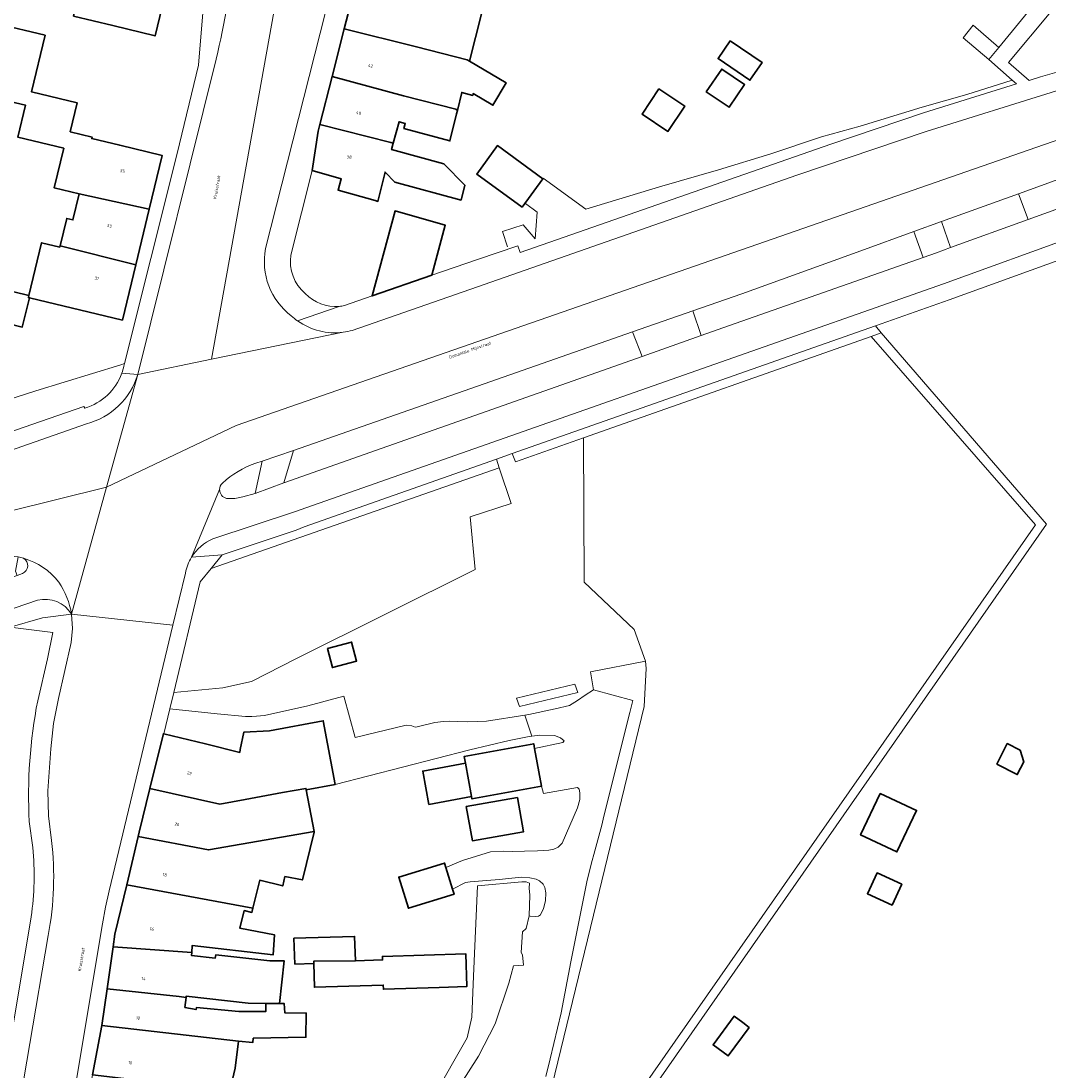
# Model space of a CAD drawing. Header units: metres. Extents: x 197700 to 204338, y 317132 to 325229.
# Tile 726 of 1056: x 202947 to 203066, y 319051 to 319172. Entities that reach past the tile are written whole.
import ezdxf
from ezdxf.enums import TextEntityAlignment as Align

# ---------------------------------------------------------------- set-up
doc = ezdxf.new("R2010")
doc.units = ezdxf.units.M
for name, color, linetype, lineweight in [('B-WE-GR-BEPLANTING_CULTUUR_BODEMBEDEKKER-GV', 90, 'Continuous', 18), ('B-WE-GR-BEPLANTING_CULTUUR_BOSPLANTSOEN-GV', 90, 'Continuous', 18), ('B-WE-GR-BEPLANTING_CULTUUR_HEESTERS-GV', 90, 'Continuous', 18), ('B-WE-IE-TERREINAFSCHEIDING_KUNSTMATIG_HEKWERK-G', 20, 'IE-TERREINAFSCHEIDING-KUNSTMATIG', 18), ('B-WE-OG-BEBOUWING-GV', 7, 'Continuous', 35), ('B-WE-OG-BEBOUWING-T18', 10, 'Continuous', 18), ('B-WE-OG-TERREIN_CULTUURSCHEIDING-GV', 7, 'Continuous', 18), ('B-WE-OG-TERREIN_ERF-GV', 7, 'Continuous', 18), ('B-WE-OG-TOPOGRAFIE-T18', 10, 'Continuous', 18), ('B-WE-VH-ONVERHARD-GV', 252, 'Continuous', 18), ('B-WE-VH-VERHARDING_ASFALT-GV', 252, 'Continuous', 18), ('B-WE-VH-VERHARDING_GESLOTEN-GV', 252, 'Continuous', 18), ('B-WE-VH-VERHARDING_OPEN-GV', 252, 'Continuous', 18), ('B-WE-VH-VERHARDING_TEGEL-GV', 252, 'Continuous', 18)]:
    doc.layers.add(name, color=color, linetype=linetype, lineweight=lineweight)
doc.styles.add('NLCS-ISO-M200-T18', font='NLCS-ISO.ttf', dxfattribs={"height": 0.36})
doc.linetypes.add('IE-TERREINAFSCHEIDING-KUNSTMATIG', pattern='A,4,[82,NLCS.SHX,S=0.75,R=90,X=0,Y=0],4,-2', length=10)

msp = doc.modelspace()

# ---------------------------------------------------------------- linework, layer by layer
at = {"layer": 'B-WE-GR-BEPLANTING_CULTUUR_BODEMBEDEKKER-GV'}
for points in [[(203024.801, 319138.634), (203025.737, 319135.794), (203028.255, 319136.684), (203051.302, 319144.799), (203050.235, 319147.772), (203044.129, 319145.564), (203030.418, 319140.599)], [(203017.87, 319136.211), (203000, 319129.961), (202978.823, 319122.556), (202977.717, 319118.824), (203018.947, 319133.394)]]:
    msp.add_lwpolyline(points, close=True, dxfattribs=at)
for points in [[(202974.489, 319121.097, 0.1002301), (202970.662, 319118.822)], [(202970.662, 319118.822, 0.2060949), (202970.334, 319118.065)], [(202970.334, 319118.065, 0.3504252), (202971.143, 319117.044)]]:
    msp.add_lwpolyline(points, format="xyb", dxfattribs=at)
msp.add_lwpolyline([(202971.143, 319117.044), (202972.091, 319117.024), (202973.02, 319117.222), (202974.416, 319117.609), (202975.22, 319121.337), (202974.489, 319121.097)], dxfattribs=at)
at = {"layer": 'B-WE-GR-BEPLANTING_CULTUUR_BOSPLANTSOEN-GV'}
msp.add_lwpolyline([(203075.724, 319184.793), (203061.118, 319167.236), (203063.493, 319165.182)], dxfattribs=at)
msp.add_lwpolyline([(203063.493, 319165.182, -0.027414), (203106.498, 319175.587)], format="xyb", dxfattribs=at)
msp.add_lwpolyline([(202969.363, 319108.984), (202968.115, 319107.43), (202965.07, 319094.695), (202970.726, 319095.22), (202974.026, 319095.956), (202979.167, 319098.627), (202999.753, 319108.868), (202999.188, 319114.915), (203003.9, 319116.454), (203002.527, 319120.578)], close=True, dxfattribs=at)
at = {"layer": 'B-WE-GR-BEPLANTING_CULTUUR_HEESTERS-GV'}
for points in [[(203012.138, 319037.508), (203065.483, 319114.074), (203046.484, 319136.101), (203045.327, 319135.693), (203064.221, 319114.006), (203012.742, 319040.203)], [(203007.535, 319045.084), (203013.371, 319069.078), (203019.207, 319093.072), (203019.429, 319097.455), (203019.332, 319098.3), (203013.006, 319097.072), (203013.366, 319095), (203017.891, 319093.762), (203017.55, 319092.406), (203014.545, 319080.467), (203014.326, 319079.441), (203013.501, 319076.487), (203013.09, 319074.942), (203012.609, 319072.891), (203011.985, 319069.833), (203010.749, 319063.689), (203009.639, 319057.835), (203008.379, 319052.539), (203007.886, 319050.477)]]:
    msp.add_lwpolyline(points, dxfattribs=at)
msp.add_lwpolyline([(203004.831, 319093.1), (203011.547, 319094.717), (203011.215, 319095.665), (203004.503, 319094.049)], close=True, dxfattribs=at)
at = {"layer": 'B-WE-IE-TERREINAFSCHEIDING_KUNSTMATIG_HEKWERK-G'}
for points in [[(203061.55, 319165.211), (203056.335, 319163.55), (203051.171, 319162.094), (203044.043, 319159.904), (203039.587, 319158.687), (203033.771, 319156.727), (203027.734, 319154.879), (203020.973, 319152.909), (203012.465, 319150.37), (203007.577, 319153.918)], [(203005.538, 319150.992), (203006.87, 319149.996), (203006.648, 319146.929), (203005.267, 319148.562), (203002.893, 319147.776), (203003.45, 319146.025)], [(202958.951, 319132.441), (202949.2, 319129.423), (202941.619, 319127.03), (202941.358, 319127.005)]]:
    msp.add_lwpolyline(points, dxfattribs=at)
at = {"layer": 'B-WE-OG-BEBOUWING-GV'}
for points in [[(202953.528, 319172.583), (202958.052, 319171.487), (202962.912, 319170.31), (202965.58, 319181.333), (202962.852, 319181.998), (202964.33, 319188.18), (202955.962, 319190.167), (202956.637, 319192.908), (202944.704, 319195.767), (202943.539, 319190.904), (202942.972, 319188.539), (202948.405, 319187.057), (202947.111, 319181.426), (202954.821, 319179.654), (202954.672, 319179.005), (202954.985, 319178.92)], [(202984.677, 319171.116), (202992.985, 319169.034), (202998.843, 319167.539), (202999.087, 319167.394), (203000.479, 319172.853), (203000.25, 319172.993), (202986.12, 319176.77)], [(202962.218, 319150.337), (202963.71, 319156.539), (202958.848, 319157.708), (202955.63, 319158.482), (202955.671, 319158.652), (202953.141, 319159.263), (202953.945, 319162.592), (202948.678, 319163.864), (202950.25, 319170.373), (202944.75, 319171.702), (202943.434, 319166.255), (202946.564, 319165.499), (202945.92, 319162.831), (202946.214, 319162.76), (202948.006, 319162.327), (202947.116, 319158.644), (202952.395, 319157.369), (202951.294, 319152.813), (202954.183, 319152.115)], [(202999.087, 319167.394), (202998.843, 319167.539), (202992.985, 319169.034), (202984.677, 319171.116), (202983.272, 319165.61), (202991.487, 319163.392), (202997.504, 319161.856), (202997.701, 319161.722), (202998.205, 319163.791), (202999.462, 319163.45), (202999.512, 319163.655), (203001.795, 319162.313), (203003.309, 319164.889)], [(203029.086, 319169.74), (203027.693, 319167.685), (203031.363, 319165.197), (203032.756, 319167.252)], [(203026.343, 319163.861), (203028.966, 319162.078), (203030.744, 319164.695), (203028.121, 319166.478)], [(202983.272, 319165.61), (202981.868, 319160.107), (202990.044, 319158.019), (202990.317, 319157.946), (202990.988, 319160.421), (202991.704, 319160.227), (202991.545, 319159.642), (202996.843, 319158.205), (202997.601, 319161.31), (202997.701, 319161.722), (202997.504, 319161.856), (202991.487, 319163.392)], [(203020.901, 319164.203), (203018.961, 319161.295), (203021.935, 319159.31), (203023.875, 319162.218)], [(202981.868, 319160.107), (202981.667, 319159.319), (202980.976, 319154.81), (202984.328, 319153.857), (202983.965, 319152.553), (202988.255, 319151.335), (202988.551, 319151.251), (202989.371, 319154.615), (202990.485, 319153.464), (202998.123, 319151.392), (202998.54, 319153.101), (202996.13, 319155.59), (202990.12, 319157.22), (202990.317, 319157.946), (202990.044, 319158.019)], [(203005.15, 319150.572), (203007.545, 319153.851), (203002.318, 319157.669), (202999.923, 319154.39)], [(202954.183, 319152.115), (202953.46, 319149.12), (202952.745, 319149.293), (202951.98, 319146.126), (202960.684, 319143.959), (202962.218, 319150.337)], [(202994.741, 319142.758), (202996.296, 319148.496), (202990.524, 319150.157), (202987.878, 319140.371)], [(202948.396, 319140.431), (202948.332, 319140.166), (202948.454, 319140.137), (202959.152, 319137.587), (202960.684, 319143.959), (202951.98, 319146.126), (202951.945, 319145.981), (202949.858, 319146.485)], [(202948.396, 319140.431), (202939.242, 319142.642), (202938.142, 319138.138), (202936.956, 319133.282), (202942.706, 319131.877), (202944.114, 319137.636), (202947.632, 319136.776), (202948.454, 319140.137), (202948.332, 319140.166)], [(202982.739, 319099.769), (202983.315, 319097.57), (202986.096, 319098.299), (202985.519, 319100.498)], [(202962.316, 319083.639), (202970.368, 319081.844), (202973.29, 319082.399), (202977.576, 319083.176), (202980.276, 319083.652), (202980.307, 319083.478), (202983.635, 319084.1), (202982.26, 319091.454), (202976.06, 319090.295), (202973.11, 319090.12), (202972.719, 319088.134), (202972.655, 319087.809), (202968.719, 319088.773), (202963.935, 319089.944), (202963.863, 319089.962)], [(203007.387, 319083.912), (203006.592, 319088.257), (203006.494, 319088.794), (202998.477, 319087.327), (202998.617, 319086.564), (202999.318, 319082.732), (202999.37, 319082.445)], [(203059.765, 319086.467), (203062.124, 319085.248), (203062.879, 319086.709), (203062.45, 319088.057), (203060.979, 319088.817)], [(202998.617, 319086.564), (202993.707, 319085.649), (202994.42, 319081.82), (202999.318, 319082.732)], [(202980.276, 319083.652), (202977.576, 319083.176), (202973.29, 319082.399), (202970.368, 319081.844), (202962.316, 319083.639), (202961.088, 319078.623), (202960.97, 319078.129), (202969.058, 319076.569), (202981.202, 319078.695), (202980.307, 319083.478)], [(202998.73, 319081.572), (202999.422, 319077.625), (203005.293, 319078.654), (203004.601, 319082.601)], [(203046.352, 319083.09), (203044.103, 319078.306), (203048.291, 319076.337), (203050.54, 319081.12)], [(202974.173, 319069.865), (202974.961, 319073.086), (202977.601, 319072.44), (202977.859, 319073.497), (202979.872, 319073.114), (202981.217, 319078.613), (202981.202, 319078.695), (202969.058, 319076.569), (202960.97, 319078.129), (202959.643, 319072.561)], [(202997.149, 319072.067), (202996.383, 319074.565), (202996.229, 319075.067), (202990.957, 319073.451), (202992.057, 319069.863), (202997.329, 319071.479)], [(203047.737, 319070.223), (203048.839, 319072.623), (203045.993, 319073.93), (203044.891, 319071.529)], [(202967.131, 319064.772), (202967.177, 319065.558), (202976.506, 319064.499), (202976.642, 319066.807), (202972.675, 319067.561), (202973.172, 319069.594), (202974.054, 319069.378), (202974.173, 319069.865), (202959.643, 319072.561), (202958.289, 319066.879), (202958.083, 319065.429)], [(202981.173, 319063.496), (202981.165, 319063.764), (202985.965, 319063.811), (202985.879, 319066.618), (202978.881, 319066.403), (202979.013, 319063.43)], [(202967.131, 319064.772), (202958.083, 319065.429), (202957.397, 319060.594), (202965.668, 319059.709), (202966.474, 319059.594), (202966.49, 319059.738), (202973.621, 319058.928), (202975.644, 319058.909), (202977.215, 319058.895), (202977.771, 319063.792), (202976.1, 319063.807), (202969.912, 319064.51), (202969.813, 319064.106), (202967.11, 319064.413)], [(202985.965, 319063.811), (202981.165, 319063.764), (202981.173, 319063.496), (202981.257, 319060.768), (202989.177, 319061.012), (202989.192, 319060.539), (202995.613, 319060.736), (202998.785, 319060.833), (202998.669, 319064.611), (202989.076, 319064.317), (202989.089, 319063.907)], [(202957.397, 319060.594), (202956.794, 319056.347), (202972.511, 319054.573), (202974.158, 319054.387), (202974.215, 319054.886), (202980.279, 319055.011), (202980.304, 319057.795), (202977.826, 319057.82), (202977.778, 319058.875), (202977.215, 319058.895), (202975.644, 319058.909), (202975.673, 319057.988), (202972.562, 319057.968), (202967.685, 319058.444), (202967.625, 319058.197), (202966.343, 319058.441), (202966.474, 319059.594), (202965.668, 319059.709)], [(203031.288, 319056.147), (203030.557, 319056.688), (203029.566, 319057.422), (203027.127, 319054.126), (203028.849, 319052.851)], [(202956.794, 319056.347), (202955.72, 319050.674), (202964.219, 319049.686), (202971.674, 319049.573), (202971.694, 319049.656), (202972.129, 319051.434), (202972.511, 319054.573)]]:
    msp.add_lwpolyline(points, close=True, dxfattribs=at)
at = {"layer": 'B-WE-OG-TERREIN_CULTUURSCHEIDING-GV'}
for points in [[(203053.408, 319148.919), (203054.45, 319145.922), (203063.382, 319149.148), (203062.275, 319152.126)], [(203045.82, 319136.928), (203004.005, 319122.209), (203004.371, 319121.249), (203012.223, 319124.018), (203045.327, 319135.693), (203046.484, 319136.101)], [(203012.223, 319124.018), (203012.304, 319107.398), (203018.042, 319101.948), (203019.332, 319098.3), (203019.429, 319097.455), (203019.207, 319093.072), (203013.371, 319069.078), (203007.535, 319045.084), (203012.742, 319040.203), (203064.221, 319114.006), (203045.327, 319135.693)], [(203002.193, 319121.571), (202980.082, 319113.788), (202979.145, 319113.389), (202970.613, 319110.539), (202969.363, 319108.984), (203002.527, 319120.578)]]:
    msp.add_lwpolyline(points, close=True, dxfattribs=at)
for points in [[(202959.392, 319132.577), (202958.951, 319132.441), (202949.2, 319129.423), (202941.619, 319127.03), (202941.358, 319127.005), (202935.59, 319124.824), (202927.983, 319122.254), (202921.611, 319120.148), (202916.041, 319118.037), (202917.128, 319114.613), (202954.703, 319127.636), (202954.821, 319127.447)], [(202959.319, 319132.287), (202959.392, 319132.577)], [(202947.783, 319110.152), (202947.474, 319110.234), (202947.162, 319110.305), (202946.863, 319108.686), (202947.027, 319108.168), (202947.668, 319108.392)], [(202949.4, 319093.74), (202950.515, 319098.592), (202951.157, 319101.623), (202946.229, 319102.21), (202935.416, 319098.535), (202935.701, 319097.689), (202932.868, 319096.746), (202932.58, 319097.585), (202923.146, 319094.363), (202913.679, 319091.207), (202908.824, 319089.618), (202925.641, 319070.091), (202939.26, 319053.924), (202942.597, 319047.783), (202942.279, 319044.012), (202944.126, 319041.853), (202948.65, 319068.858)], [(202948.836, 319076.841), (202948.433, 319079.833)]]:
    msp.add_lwpolyline(points, dxfattribs=at)
for points in [[(202959.081, 319131.454, 0.0339306), (202959.319, 319132.287)], [(202954.821, 319127.447, 0.2398484), (202959.081, 319131.454)], [(202947.668, 319108.392, 0.5960769), (202947.783, 319110.152)], [(202948.433, 319079.833, -0.0614577), (202949.4, 319093.74)], [(202948.65, 319068.858, 0.0618917), (202948.836, 319076.841)]]:
    msp.add_lwpolyline(points, format="xyb", dxfattribs=at)
at = {"layer": 'B-WE-OG-TERREIN_ERF-GV'}
for points in [[(202958.052, 319171.487), (202953.528, 319172.583), (202954.985, 319178.92), (202954.672, 319179.005), (202954.821, 319179.654), (202947.111, 319181.426), (202948.405, 319187.057), (202942.972, 319188.539), (202943.539, 319190.904), (202944.704, 319195.767), (202956.637, 319192.908), (202955.962, 319190.167), (202964.33, 319188.18), (202962.852, 319181.998), (202965.58, 319181.333), (202962.912, 319170.31)], [(203029.086, 319169.74), (203032.756, 319167.252), (203031.363, 319165.197), (203027.693, 319167.685)], [(203026.343, 319163.861), (203028.121, 319166.478), (203030.744, 319164.695), (203028.966, 319162.078)], [(203020.901, 319164.203), (203023.875, 319162.218), (203021.935, 319159.31), (203018.961, 319161.295)], [(203005.15, 319150.572), (202999.923, 319154.39), (203002.318, 319157.669), (203007.545, 319153.851)], [(202964.626, 319092.836), (202970.041, 319092.235), (202973.321, 319091.922), (202974.028, 319091.921), (202974.592, 319091.961), (202975.517, 319092.056), (202980.508, 319093.17), (202984.636, 319094.29), (202985.956, 319089.507), (202991.797, 319090.922), (202992.443, 319090.872), (202992.85, 319090.725), (202993.088, 319090.748), (202995.11, 319091.252), (202996.09, 319091.377), (202996.747, 319091.391), (202997.766, 319091.345), (202998.873, 319091.331), (202999.965, 319091.356), (203001.052, 319091.416), (203005.448, 319092.081), (203005.932, 319092.154), (203008.948, 319092.827), (203010.602, 319093.213), (203011.529, 319093.774), (203012.398, 319094.376), (203013.366, 319095), (203013.006, 319097.072), (203019.332, 319098.3), (203018.042, 319101.948), (203012.304, 319107.398), (203012.223, 319124.018), (203004.371, 319121.249), (203004.005, 319122.209), (203002.193, 319121.571), (203002.527, 319120.578), (203003.9, 319116.454), (202999.188, 319114.915), (202999.753, 319108.868), (202979.167, 319098.627), (202974.026, 319095.956), (202970.726, 319095.22), (202965.07, 319094.695)], [(202983.315, 319097.57), (202982.739, 319099.769), (202985.519, 319100.498), (202986.096, 319098.299)], [(203004.831, 319093.1), (203004.503, 319094.049), (203011.215, 319095.665), (203011.547, 319094.717)], [(203059.765, 319086.467), (203060.979, 319088.817), (203062.45, 319088.057), (203062.879, 319086.709), (203062.124, 319085.248)], [(202998.73, 319081.572), (203004.601, 319082.601), (203005.293, 319078.654), (202999.422, 319077.625)], [(203046.352, 319083.09), (203050.54, 319081.12), (203048.291, 319076.337), (203044.103, 319078.306)], [(203044.891, 319071.529), (203045.993, 319073.93), (203048.839, 319072.623), (203047.737, 319070.223)], [(202981.173, 319063.496), (202979.013, 319063.43), (202978.881, 319066.403), (202985.879, 319066.618), (202985.965, 319063.811), (202989.089, 319063.907), (202989.076, 319064.317), (202998.669, 319064.611), (202998.785, 319060.833), (202995.613, 319060.736), (202989.192, 319060.539), (202989.177, 319061.012), (202981.257, 319060.768)], [(202966.474, 319059.594), (202966.343, 319058.441), (202967.625, 319058.197), (202967.685, 319058.444), (202972.562, 319057.968), (202975.673, 319057.988), (202975.644, 319058.909), (202973.621, 319058.928), (202966.49, 319059.738)], [(203030.557, 319056.688), (203031.288, 319056.147), (203028.849, 319052.851), (203027.127, 319054.126), (203029.566, 319057.422)]]:
    msp.add_lwpolyline(points, close=True, dxfattribs=at)
for points in [[(202958.951, 319132.441), (202959.392, 319132.577), (202965.436, 319156.751), (202967.893, 319166.951), (202969.248, 319183.178), (202969.566, 319187.769)], [(202984.717, 319139.253), (202987.878, 319140.371), (202990.524, 319150.157), (202996.296, 319148.496), (202994.741, 319142.758), (203000, 319144.551), (203004.638, 319146.149), (203004.937, 319145.351), (203040.669, 319157.842), (203051.335, 319161.442), (203062.055, 319164.77), (203061.55, 319165.211), (203058.848, 319167.569), (203055.912, 319170.098), (203057.07, 319171.532), (203060, 319168.981), (203071.119, 319182.605)], [(203000.479, 319172.853), (202999.087, 319167.394), (203003.309, 319164.889), (203001.795, 319162.313), (202999.512, 319163.655), (202999.462, 319163.45), (202998.205, 319163.791), (202997.701, 319161.722), (202997.601, 319161.31), (202996.843, 319158.205), (202991.545, 319159.642), (202991.704, 319160.227), (202990.988, 319160.421), (202990.317, 319157.946), (202990.12, 319157.22), (202996.13, 319155.59), (202998.54, 319153.101), (202998.123, 319151.392), (202990.485, 319153.464), (202989.371, 319154.615), (202988.551, 319151.251), (202988.255, 319151.335), (202983.965, 319152.553), (202984.328, 319153.857), (202980.976, 319154.81), (202978.548, 319145.047)], [(202944.75, 319171.702), (202950.25, 319170.373), (202948.678, 319163.864), (202953.945, 319162.592), (202953.141, 319159.263), (202955.671, 319158.652), (202955.63, 319158.482), (202958.848, 319157.708), (202963.71, 319156.539), (202962.218, 319150.337), (202960.684, 319143.959), (202959.152, 319137.587), (202948.454, 319140.137), (202947.632, 319136.776), (202944.114, 319137.636)], [(202939.242, 319142.642), (202948.396, 319140.431), (202949.858, 319146.485), (202951.945, 319145.981), (202951.98, 319146.126), (202952.745, 319149.293), (202953.46, 319149.12), (202954.183, 319152.115), (202951.294, 319152.813), (202952.395, 319157.369), (202947.116, 319158.644), (202948.006, 319162.327), (202946.214, 319162.76)], [(203103.556, 319157.721), (203070.942, 319145.923), (203054.292, 319139.91), (203045.82, 319136.928), (203046.484, 319136.101), (203065.483, 319114.074), (203012.138, 319037.508)], [(202941.619, 319127.03), (202949.2, 319129.423), (202958.951, 319132.441)], [(202994.944, 319048.133), (202998.845, 319054.949), (202999.346, 319057.329), (202999.553, 319062.046), (203000.018, 319072.457), (203005.103, 319072.902), (203005.623, 319072.918), (203006, 319072.763), (203005.976, 319072.177), (203006.024, 319071.364), (203005.957, 319068.986), (203006.095, 319068.946), (203006.657, 319068.911), (203007.023, 319068.937), (203007.257, 319069.103), (203007.613, 319069.848), (203007.852, 319070.716), (203007.864, 319071.644), (203007.774, 319072.24), (203007.573, 319072.616), (203007.158, 319073.002), (203006.754, 319073.206), (203006.032, 319073.361), (203005.091, 319073.426), (203002.506, 319073.159), (202999.177, 319072.919), (202998.625, 319072.808), (202997.149, 319072.067), (202997.329, 319071.479), (202992.057, 319069.863), (202990.957, 319073.451), (202996.229, 319075.067), (202996.383, 319074.565), (202998.29, 319075.342), (203001.501, 319076.345), (203003.025, 319076.428), (203004.096, 319076.411), (203005.412, 319076.444), (203006.932, 319076.487), (203008.232, 319076.54), (203008.815, 319076.673), (203009.302, 319076.911), (203009.749, 319077.368), (203011.541, 319081.409), (203011.776, 319082.399), (203011.799, 319083.148), (203011.699, 319083.582), (203011.532, 319083.764), (203007.599, 319083.054), (203007.387, 319083.912), (202999.37, 319082.445), (202999.318, 319082.732), (202994.42, 319081.82), (202993.707, 319085.649), (202998.617, 319086.564), (202998.477, 319087.327), (203006.494, 319088.794), (203006.592, 319088.257), (203009.848, 319088.939), (203009.984, 319089.133), (203009.572, 319089.486), (203008.858, 319089.736), (203007.201, 319089.806), (203006.254, 319089.687), (203005.952, 319089.649), (203003.666, 319089.176), (202999.133, 319088.116), (202983.635, 319084.1), (202980.307, 319083.478), (202981.202, 319078.695), (202981.217, 319078.613), (202979.872, 319073.114), (202977.859, 319073.497), (202977.601, 319072.44), (202974.961, 319073.086), (202974.173, 319069.865), (202974.054, 319069.378), (202973.172, 319069.594), (202972.675, 319067.561), (202976.642, 319066.807), (202976.506, 319064.499), (202967.177, 319065.558), (202967.131, 319064.772), (202967.11, 319064.413), (202969.813, 319064.106), (202969.912, 319064.51), (202976.1, 319063.807), (202977.771, 319063.792), (202977.215, 319058.895), (202977.778, 319058.875), (202977.826, 319057.82), (202980.304, 319057.795), (202980.279, 319055.011), (202974.215, 319054.886), (202974.158, 319054.387), (202972.511, 319054.573), (202972.129, 319051.434), (202971.694, 319049.656)], [(202994.037, 319043.281), (203000.114, 319052.828), (203002.064, 319056.57), (203003.61, 319061.215), (203004.161, 319063.246), (203005.29, 319063.304), (203005.213, 319064.489), (203005.022, 319064.778), (203005.176, 319067.153), (203005.607, 319067.518), (203005.957, 319068.986), (203006.024, 319071.364), (203005.976, 319072.177), (203006, 319072.763), (203005.623, 319072.918), (203005.103, 319072.902), (203000.018, 319072.457), (202999.553, 319062.046), (202999.346, 319057.329), (202998.845, 319054.949), (202994.944, 319048.133)]]:
    msp.add_lwpolyline(points, dxfattribs=at)
for points in [[(202978.548, 319145.047, 0.2661597), (202980.196, 319140.637)], [(202980.196, 319140.637, 0.2248465), (202984.105, 319139.164)], [(202984.105, 319139.164, 0.0317998), (202984.717, 319139.253)]]:
    msp.add_lwpolyline(points, format="xyb", dxfattribs=at)
at = {"layer": 'B-WE-VH-ONVERHARD-GV'}
msp.add_lwpolyline([(203018.947, 319133.394), (203025.737, 319135.794), (203024.801, 319138.634), (203017.87, 319136.211)], close=True, dxfattribs=at)
at = {"layer": 'B-WE-VH-VERHARDING_ASFALT-GV'}
for points in [[(202975.629, 319145.81), (203000.82, 319245.189), (203001.323, 319246.61), (203001.979, 319247.97), (202997.356, 319251.791)], [(202969.929, 319167.64), (202960.923, 319131.332), (202969.386, 319133.067), (202978.624, 319184.4)], [(202978.624, 319184.4), (202969.386, 319133.067), (202984.566, 319136.18)], [(202969.386, 319133.067), (202960.923, 319131.332), (202957.338, 319118.355), (202972.228, 319125.445), (203082.271, 319163.714), (203107.974, 319169.771), (203107.011, 319173.56)], [(203107.949, 319165.954), (203108.885, 319166.167), (203107.974, 319169.771), (203082.271, 319163.714), (202972.228, 319125.445), (202957.338, 319118.355), (202953.297, 319103.733), (202953.3, 319103.717), (202953.301, 319103.707), (202964.965, 319102.455), (202966.409, 319108.459)], [(203066.65, 319163.962), (203051.642, 319159.303), (203036.756, 319154.27), (203000, 319141.424), (202985.611, 319136.394)], [(203100.347, 319162.501), (203071.674, 319152.144), (203065.186, 319149.8), (203063.382, 319149.148), (203054.45, 319145.922), (203052.837, 319145.339), (203051.302, 319144.799), (203028.255, 319136.684), (203025.737, 319135.794)], [(202974.489, 319121.097), (202975.22, 319121.337), (202978.823, 319122.556), (203000, 319129.961), (203017.87, 319136.211), (203024.801, 319138.634), (203030.418, 319140.599), (203044.129, 319145.564), (203050.235, 319147.772), (203053.408, 319148.919), (203062.275, 319152.126), (203064.079, 319152.778), (203068.376, 319154.332), (203069.507, 319154.73), (203070.64, 319155.126), (203080.327, 319158.331), (203090.103, 319161.259)], [(202969.553, 319112.377), (202978.95, 319115.516), (203053.648, 319141.759), (203069.108, 319147.34), (203104.357, 319160.129)], [(202984.566, 319136.18), (202969.386, 319133.067)], [(203025.737, 319135.794), (203018.947, 319133.394), (202977.717, 319118.824), (202974.416, 319117.609), (202973.02, 319117.222), (202972.091, 319117.024), (202971.143, 319117.044)], [(202877.731, 319092.792), (202946.043, 319115.533), (202957.338, 319118.355), (202960.923, 319131.332)], [(202955.001, 319125.625), (202912.108, 319110.607), (202877.224, 319098.391), (202874.915, 319097.582), (202868.998, 319095.51), (202865.13, 319094.156), (202862.142, 319093.156), (202861.843, 319093.964), (202806.653, 319074.68), (202808.187, 319070.29), (202865.697, 319088.786), (202865.367, 319089.774)], [(202957.338, 319118.355), (202946.043, 319115.533), (202877.731, 319092.792), (202876.592, 319091.786)], [(202953.297, 319103.733), (202957.338, 319118.355)], [(202967.105, 319110.283), (202970.334, 319118.065)], [(202970.334, 319118.065), (202967.105, 319110.283)], [(202865.745, 319088.644), (202865.697, 319088.786), (202808.187, 319070.29), (202809.745, 319065.832), (202816.447, 319067.926), (202816.448, 319067.926), (202840.376, 319076.446), (202867.893, 319085.182), (202872.227, 319086.558), (202874.004, 319087.122), (202875.603, 319087.63), (202903.198, 319096.391), (202905.656, 319097.172), (202911.075, 319098.892), (202914.601, 319100.076), (202917.528, 319101.067), (202942.635, 319109.895), (202943.348, 319110.142), (202944.082, 319110.32), (202945.622, 319110.464), (202947.162, 319110.305), (202947.474, 319110.234), (202947.783, 319110.152)], [(202947.668, 319108.392), (202947.027, 319108.168), (202944.194, 319107.18), (202918.09, 319098.075), (202906.588, 319094.356), (202904.093, 319093.559)], [(202867.665, 319083.187), (202866.534, 319081.548), (202870.121, 319081.029), (202870.232, 319081.353), (202875.624, 319082.254), (202876.16, 319082.344), (202878.611, 319082.754), (202880.569, 319083.138), (202885.616, 319083.907), (202887.179, 319084.435), (202915.999, 319093.891), (202949.396, 319105.327)], [(202964.965, 319102.455), (202953.301, 319103.707), (202953.425, 319102.089), (202953.265, 319100.466), (202951.79, 319094.002), (202951.219, 319091.127), (202950.912, 319088.214), (202950.575, 319083.36), (202950.66, 319080.501), (202951.003, 319077.663)], [(202953.3, 319103.717), (202953.297, 319103.733)], [(202945.484, 319000.179), (202950.076, 319027.34), (202956.859, 319068.057), (202957.214, 319069.97), (202957.613, 319071.875), (202964.965, 319102.455)], [(202950.616, 319066.737), (202946.375, 319041.854), (202945.869, 319039.387), (202945.248, 319036.948), (202943.475, 319030.25), (202943.291, 319029.186), (202941.472, 319020.443), (202937.059, 318997.876), (202945.39, 318998.134)]]:
    msp.add_lwpolyline(points, dxfattribs=at)
for points in [[(202971.972, 319180.263, -0.0415911), (202969.929, 319167.64)], [(202978.581, 319138.073, -0.2857175), (202975.629, 319145.81)], [(202979.314, 319137.48, -0.0310113), (202978.581, 319138.073)], [(202984.566, 319136.18, -0.1887196), (202979.314, 319137.48)], [(202985.611, 319136.394, -0.0362166), (202984.566, 319136.18)], [(202960.923, 319131.332, -0.2606462), (202955.001, 319125.625)], [(202970.662, 319118.822, -0.1002301), (202974.489, 319121.097)], [(202970.334, 319118.065, -0.2060949), (202970.662, 319118.822)], [(202971.143, 319117.044, -0.3504252), (202970.334, 319118.065)], [(202967.105, 319110.283, -0.1571034), (202969.553, 319112.377)], [(202966.409, 319108.459, -0.0937738), (202967.105, 319110.283)], [(202947.783, 319110.152, -0.5960769), (202947.668, 319108.392)], [(202951.821, 319107.418, 0.157433), (202947.783, 319110.152)], [(202947.783, 319110.152, -0.157433), (202951.821, 319107.418)], [(202953.297, 319103.733, 0.1074047), (202951.821, 319107.418)], [(202951.821, 319107.418, -0.1074047), (202953.297, 319103.733)], [(202949.396, 319105.327, -0.331925), (202953.3, 319103.717)], [(202951.003, 319077.663, -0.074962), (202950.616, 319066.737)]]:
    msp.add_lwpolyline(points, format="xyb", dxfattribs=at)
at = {"layer": 'B-WE-VH-VERHARDING_GESLOTEN-GV'}
msp.add_lwpolyline([(203007.886, 319050.477), (203008.379, 319052.539), (203009.639, 319057.835), (203010.749, 319063.689), (203011.985, 319069.833), (203012.609, 319072.891), (203013.09, 319074.942), (203013.501, 319076.487), (203014.326, 319079.441), (203014.545, 319080.467), (203017.55, 319092.406), (203017.891, 319093.762), (203013.366, 319095), (203012.398, 319094.376), (203011.529, 319093.774), (203010.602, 319093.213), (203008.948, 319092.827), (203005.932, 319092.154), (203005.448, 319092.081), (203006.254, 319089.687), (203007.201, 319089.806), (203008.858, 319089.736), (203009.572, 319089.486), (203009.984, 319089.133), (203009.848, 319088.939), (203006.592, 319088.257), (203007.387, 319083.912), (203007.599, 319083.054), (203011.532, 319083.764), (203011.699, 319083.582), (203011.799, 319083.148), (203011.776, 319082.399), (203011.541, 319081.409), (203009.749, 319077.368), (203009.302, 319076.911), (203008.815, 319076.673), (203008.232, 319076.54), (203006.932, 319076.487), (203005.412, 319076.444), (203004.096, 319076.411), (203003.025, 319076.428), (203001.501, 319076.345), (202998.29, 319075.342), (202996.383, 319074.565), (202997.149, 319072.067), (202998.625, 319072.808), (202999.177, 319072.919), (203002.506, 319073.159), (203005.091, 319073.426), (203006.032, 319073.361), (203006.754, 319073.206), (203007.158, 319073.002), (203007.573, 319072.616), (203007.774, 319072.24), (203007.864, 319071.644), (203007.852, 319070.716), (203007.613, 319069.848), (203007.257, 319069.103), (203007.023, 319068.937), (203006.657, 319068.911), (203006.095, 319068.946), (203005.957, 319068.986), (203005.607, 319067.518), (203005.176, 319067.153), (203005.022, 319064.778), (203005.213, 319064.489), (203005.29, 319063.304), (203004.161, 319063.246), (203003.61, 319061.215), (203002.064, 319056.57), (203000.114, 319052.828), (202994.037, 319043.281)], dxfattribs=at)
msp.add_lwpolyline([(203005.448, 319092.081), (203001.052, 319091.416), (202999.965, 319091.356), (202998.873, 319091.331), (202997.766, 319091.345), (202996.747, 319091.391), (202996.09, 319091.377), (202995.11, 319091.252), (202993.088, 319090.748), (202992.85, 319090.725), (202992.443, 319090.872), (202991.797, 319090.922), (202985.956, 319089.507), (202984.636, 319094.29), (202980.508, 319093.17), (202975.517, 319092.056), (202974.592, 319091.961), (202974.028, 319091.921), (202973.321, 319091.922), (202970.041, 319092.235), (202964.626, 319092.836), (202963.935, 319089.944), (202968.719, 319088.773), (202972.655, 319087.809), (202972.719, 319088.134), (202973.11, 319090.12), (202976.06, 319090.295), (202982.26, 319091.454), (202983.635, 319084.1), (202999.133, 319088.116), (203003.666, 319089.176), (203005.952, 319089.649), (203006.254, 319089.687)], close=True, dxfattribs=at)
at = {"layer": 'B-WE-VH-VERHARDING_OPEN-GV'}
for points in [[(203058.848, 319167.569), (203060, 319168.981), (203057.07, 319171.532), (203055.912, 319170.098)], [(203070.64, 319155.126), (203069.507, 319154.73), (203068.376, 319154.332), (203064.079, 319152.778), (203062.275, 319152.126), (203063.382, 319149.148), (203065.186, 319149.8), (203071.674, 319152.144), (203071.171, 319152.598), (203070.897, 319152.963), (203070.706, 319153.302), (203070.622, 319153.735), (203070.504, 319154.519), (203070.52, 319154.89)], [(203054.45, 319145.922), (203053.408, 319148.919), (203050.235, 319147.772), (203051.302, 319144.799), (203052.837, 319145.339)]]:
    msp.add_lwpolyline(points, close=True, dxfattribs=at)
at = {"layer": 'B-WE-VH-VERHARDING_TEGEL-GV'}
for points in [[(203001.979, 319247.97), (203001.323, 319246.61), (203000.82, 319245.189), (202975.629, 319145.81)], [(202978.548, 319145.047), (202980.976, 319154.81), (202981.667, 319159.319), (202981.868, 319160.107), (202983.272, 319165.61), (202984.677, 319171.116), (202986.12, 319176.77), (202987.513, 319182.231), (202988.9, 319187.666), (202990.319, 319193.227)], [(203063.493, 319165.182), (203061.118, 319167.236), (203075.724, 319184.793), (203074.941, 319185.432), (203074.034, 319186.173), (203071.119, 319182.605), (203060, 319168.981), (203058.848, 319167.569), (203061.55, 319165.211), (203062.055, 319164.77), (203051.335, 319161.442), (203040.669, 319157.842), (203004.937, 319145.351), (203004.638, 319146.149), (203000, 319144.551), (202994.741, 319142.758), (202987.878, 319140.371), (202984.717, 319139.253)], [(202969.248, 319183.178), (202967.893, 319166.951), (202965.436, 319156.751), (202959.392, 319132.577), (202959.319, 319132.287)], [(202959.081, 319131.454), (202960.923, 319131.332), (202969.929, 319167.64)], [(202985.611, 319136.394), (203000, 319141.424), (203036.756, 319154.27), (203051.642, 319159.303), (203066.65, 319163.962)], [(203104.357, 319160.129), (203069.108, 319147.34), (203053.648, 319141.759), (202978.95, 319115.516), (202969.553, 319112.377)], [(203045.82, 319136.928), (203054.292, 319139.91), (203070.942, 319145.923), (203103.556, 319157.721)], [(202984.105, 319139.164), (202979.314, 319137.48)], [(202979.314, 319137.48), (202984.105, 319139.164)], [(202967.105, 319110.283), (202970.613, 319110.539), (202979.145, 319113.389), (202980.082, 319113.788), (203002.193, 319121.571), (203004.005, 319122.209), (203045.82, 319136.928)], [(202960.923, 319131.332), (202959.081, 319131.454)], [(202954.821, 319127.447), (202954.703, 319127.636), (202917.128, 319114.613), (202916.041, 319118.037), (202910.65, 319116.119), (202910.393, 319115.461), (202910.452, 319115.295), (202910.35, 319115.052), (202909.816, 319114.865), (202910.531, 319112.393), (202891.479, 319105.642), (202874.85, 319099.792), (202873.891, 319102.256), (202873.684, 319102.183), (202873.352, 319102.115), (202874.915, 319097.582), (202877.224, 319098.391), (202912.108, 319110.607), (202955.001, 319125.625)], [(202954.709, 319045.331), (202955.72, 319050.674), (202956.794, 319056.347), (202957.397, 319060.594), (202958.083, 319065.429), (202958.289, 319066.879), (202959.643, 319072.561), (202960.97, 319078.129), (202961.088, 319078.623), (202962.316, 319083.639), (202963.863, 319089.962), (202963.935, 319089.944), (202964.626, 319092.836), (202965.07, 319094.695), (202968.115, 319107.43), (202969.363, 319108.984), (202970.613, 319110.539), (202967.105, 319110.283)], [(202966.409, 319108.459), (202964.965, 319102.455), (202957.613, 319071.875), (202957.214, 319069.97), (202956.859, 319068.057), (202950.076, 319027.34), (202945.484, 319000.179)], [(202949.396, 319105.327), (202915.999, 319093.891), (202887.179, 319084.435), (202887.723, 319082.745), (202888.224, 319082.907), (202894.684, 319085.001), (202904.173, 319088.097), (202904.387, 319088.167), (202908.824, 319089.618), (202913.679, 319091.207), (202923.146, 319094.363), (202932.58, 319097.585), (202932.868, 319096.746), (202935.701, 319097.689), (202935.416, 319098.535), (202946.229, 319102.21), (202949.948, 319103.299)], [(202951.003, 319077.663), (202950.66, 319080.501), (202950.575, 319083.36), (202950.912, 319088.214), (202951.219, 319091.127), (202951.79, 319094.002), (202953.265, 319100.466), (202953.425, 319102.089), (202953.301, 319103.707), (202953.29, 319103.708), (202949.948, 319103.299), (202946.229, 319102.21), (202951.157, 319101.623), (202950.515, 319098.592), (202949.4, 319093.74)], [(202949.948, 319103.299), (202953.29, 319103.708), (202953.301, 319103.707), (202953.3, 319103.717)], [(202948.433, 319079.833), (202948.836, 319076.841)], [(202948.65, 319068.858), (202944.126, 319041.853), (202944.582, 319041.321), (202944.589, 319041.046), (202941.603, 319029.451), (202939.527, 319021.056), (202939.365, 319020.79)], [(202939.365, 319020.79), (202937.514, 319012.588), (202936.735, 319006.965), (202936.116, 319003.799), (202934.696, 318996.541), (202937.059, 318997.876), (202941.472, 319020.443), (202943.291, 319029.186), (202943.475, 319030.25), (202945.248, 319036.948), (202945.869, 319039.387), (202946.375, 319041.854), (202950.616, 319066.737)]]:
    msp.add_lwpolyline(points, dxfattribs=at)
for points in [[(202969.929, 319167.64, 0.0415911), (202971.972, 319180.263)], [(203106.498, 319175.587, 0.027414), (203063.493, 319165.182)], [(202975.629, 319145.81, 0.2857175), (202978.581, 319138.073)], [(202980.196, 319140.637, -0.2661597), (202978.548, 319145.047)], [(202984.105, 319139.164, -0.2248465), (202980.196, 319140.637)], [(202984.717, 319139.253, -0.0317998), (202984.105, 319139.164)], [(202978.581, 319138.073, 0.0310113), (202979.314, 319137.48)], [(202979.314, 319137.48, 0.1887196), (202984.566, 319136.18)], [(202984.566, 319136.18, 0.0362166), (202985.611, 319136.394)], [(202959.319, 319132.287, -0.0339306), (202959.081, 319131.454)], [(202959.081, 319131.454, -0.2398484), (202954.821, 319127.447)], [(202955.001, 319125.625, 0.2606462), (202960.923, 319131.332)], [(202969.553, 319112.377, 0.1571034), (202967.105, 319110.283)], [(202967.105, 319110.283, 0.0937738), (202966.409, 319108.459)], [(202953.3, 319103.717, 0.331925), (202949.396, 319105.327)], [(202949.4, 319093.74, 0.0614577), (202948.433, 319079.833)], [(202950.616, 319066.737, 0.074962), (202951.003, 319077.663)], [(202948.836, 319076.841, -0.0618917), (202948.65, 319068.858)]]:
    msp.add_lwpolyline(points, format="xyb", dxfattribs=at)
msp.add_lwpolyline([(202975.22, 319121.337), (202974.416, 319117.609), (202977.717, 319118.824), (202978.823, 319122.556)], close=True, dxfattribs=at)

# ---------------------------------------------------------------- texts
at = {"layer": 'B-WE-OG-BEBOUWING-T18', "style": 'NLCS-ISO-M200-T18'}
for s, rotation, p in [('42', 345.7, (202987.72, 319166.863)), ('40', 345.7, (202986.333, 319161.427)), ('38', 351.3, (202985.261, 319156.365)), ('35', 346.5, (202959.166, 319154.75)), ('33', 346.5, (202957.646, 319148.433)), ('31', 346.5, (202956.193, 319142.391)), ('22', 346.3, (202966.865, 319085.401)), ('20', 346.3, (202965.426, 319079.522)), ('18', 346.6, (202964.029, 319073.711)), ('16', 346.6, (202962.541, 319067.467)), ('14', 352, (202961.602, 319061.754)), ('12', 352, (202960.957, 319057.212)), ('10', 349.3, (202960.056, 319052.075))]:
    msp.add_text(s, height=0.36, rotation=rotation, dxfattribs=at).set_placement(p, align=Align.MIDDLE)
at = {"layer": 'B-WE-OG-TOPOGRAFIE-T18', "style": 'NLCS-ISO-M200-T18'}
for s, rotation, p in [('Kruisstraat', 79.9, (202970.021, 319152.886)), ('Domaniale Mijnstraat', 19.2, (202999.177, 319134.08)), ('Kruisstraat', 80.5, (202954.427, 319063.962))]:
    msp.add_text(s, height=0.36, rotation=rotation, dxfattribs=at).set_placement(p, align=Align.MIDDLE)

doc.saveas('drawing.dxf')
